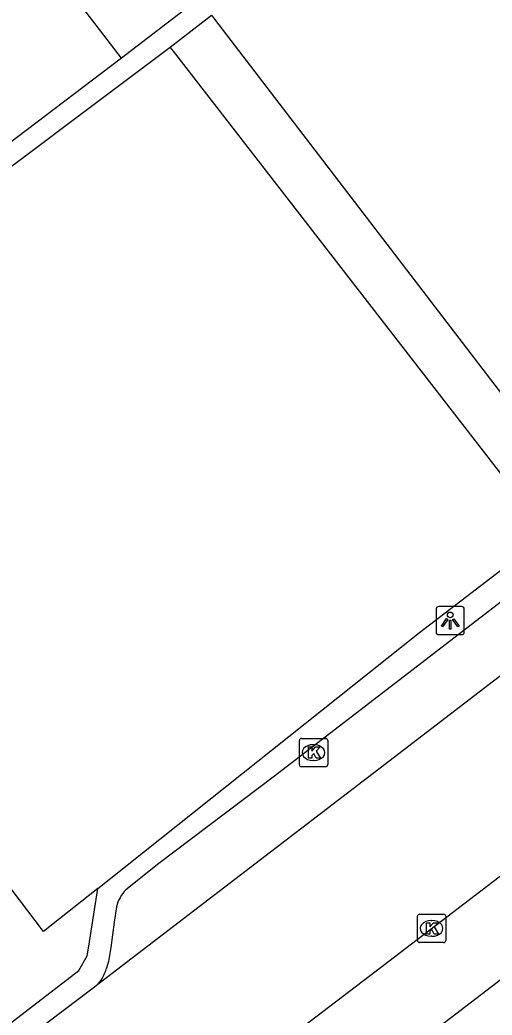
# Model space of a CAD drawing. Extents: x 159353 to 160616, y 385893 to 387321.
# Drawn here: x 159986.97 to 160003.65, y 386875.81 to 386910.97 of the extents above; entities that cross this region are included whole.
import ezdxf

# ---------------------------------------------------------------- set-up
doc = ezdxf.new("R2010")
doc.units = 0
for name, color, linetype in [('IMGEO_Groenvoorziening', 7, 'Continuous'), ('IMGEO_Kolk', 7, 'Continuous'), ('IMGEO_Lichtpunt', 7, 'Continuous'), ('IMGEO_Rijbaan_lokaal_open', 7, 'Continuous'), ('IMGEO_Voetpad_open', 7, 'Continuous')]:
    doc.layers.add(name, color=color, linetype=linetype)

msp = doc.modelspace()

# ---------------------------------------------------------------- linework, layer by layer
at = {"layer": 'IMGEO_Groenvoorziening'}
msp.add_lwpolyline([(159989.724, 386880.28), (159987.805, 386878.765), (159981.669, 386886.838)], dxfattribs=at)
at = {"layer": 'IMGEO_Kolk'}
for p, q in [((159996.843, 386884.657), (159996.843, 386885.509)), ((159996.918, 386885.583), (159997.77, 386885.583)), ((159997.844, 386885.509), (159997.844, 386884.657)), ((159997.331, 386885.363), (159997.356, 386885.363)), ((159997.354, 386884.803), (159997.329, 386884.803)), ((159997.77, 386884.583), (159996.918, 386884.583)), ((160001.014, 386878.446), (160001.014, 386879.298)), ((160001.089, 386879.372), (160001.941, 386879.372)), ((160001.502, 386879.152), (160001.527, 386879.152)), ((160002.015, 386879.298), (160002.015, 386878.446)), ((160001.525, 386878.592), (160001.5, 386878.592)), ((160001.941, 386878.372), (160001.089, 386878.372))]:
    msp.add_line(p, q, dxfattribs=at)
for points in [[(159996.843, 386884.657), (159996.843, 386885.509)], [(159996.918, 386885.583), (159997.77, 386885.583)], [(159997.844, 386885.509), (159997.844, 386884.657)], [(159997.164, 386885.283), (159997.287, 386885.283), (159997.287, 386885.132), (159997.417, 386885.283), (159997.581, 386885.283), (159997.435, 386885.132), (159997.588, 386884.883), (159997.436, 386884.883), (159997.351, 386885.047), (159997.287, 386884.98), (159997.287, 386884.883), (159997.164, 386884.883), (159997.164, 386885.283)], [(159997.77, 386884.583), (159996.918, 386884.583)], [(160001.014, 386878.446), (160001.014, 386879.298)], [(160001.089, 386879.372), (160001.941, 386879.372)], [(160002.015, 386879.298), (160002.015, 386878.446)], [(160001.335, 386879.072), (160001.458, 386879.072), (160001.458, 386878.921), (160001.588, 386879.072), (160001.752, 386879.072), (160001.606, 386878.921), (160001.759, 386878.672), (160001.607, 386878.672), (160001.522, 386878.836), (160001.458, 386878.769), (160001.458, 386878.672), (160001.335, 386878.672), (160001.335, 386879.072)], [(160001.941, 386878.372), (160001.089, 386878.372)]]:
    msp.add_lwpolyline(points, dxfattribs=at)
for centre, start, end in [((159996.92, 386885.507), 91.552, 178.448), ((159996.92, 386885.507), 91.552, 178.448), ((159997.768, 386885.507), 1.552, 88.448), ((159997.768, 386885.507), 1.552, 88.448), ((159996.92, 386884.659), 181.552, 268.448), ((159996.92, 386884.659), 181.552, 268.448), ((159997.768, 386884.659), 271.552, 358.448), ((159997.768, 386884.659), 271.552, 358.448), ((160001.091, 386879.296), 91.552, 178.448), ((160001.091, 386879.296), 91.552, 178.448), ((160001.939, 386879.296), 1.552, 88.448), ((160001.939, 386879.296), 1.552, 88.448), ((160001.091, 386878.448), 181.552, 268.448), ((160001.091, 386878.448), 181.552, 268.448), ((160001.939, 386878.448), 271.552, 358.448), ((160001.939, 386878.448), 271.552, 358.448)]:
    msp.add_arc(centre, 0.0765, start, end, dxfattribs=at)
for centre, major_axis, ratio, start_param, end_param in [((159997.33, 386885.083), (-0.387, 0.002), 0.722429, 4.712389, 7.853982), ((159997.355, 386885.083), (-0.39, 0.002), 0.717154, 1.570796, 4.712389), ((160001.501, 386878.872), (-0.387, 0.002), 0.722429, 4.712389, 7.853982), ((160001.526, 386878.872), (-0.39, 0.002), 0.717154, 1.570796, 4.712389)]:
    msp.add_ellipse(centre, major_axis=major_axis, ratio=ratio, start_param=start_param, end_param=end_param, dxfattribs=at)
at = {"layer": 'IMGEO_Lichtpunt'}
for p, q in [((160001.675, 386890.152), (160001.675, 386889.345)), ((160001.675, 386890.152), (160001.675, 386889.345)), ((160002.577, 386890.247), (160001.769, 386890.247)), ((160002.577, 386890.247), (160001.769, 386890.247)), ((160002.671, 386889.345), (160002.671, 386890.152)), ((160002.671, 386889.345), (160002.671, 386890.152)), ((160001.769, 386889.251), (160002.577, 386889.251)), ((160001.769, 386889.251), (160002.577, 386889.251))]:
    msp.add_line(p, q, dxfattribs=at)
for points in [[(160002.049, 386889.816), (160002.088, 386889.788), (160001.9, 386889.526), (160001.862, 386889.553), (160002.049, 386889.816)], [(160002.151, 386889.768), (160002.198, 386889.768), (160002.198, 386889.446), (160002.151, 386889.446), (160002.151, 386889.768)], [(160002.261, 386889.788), (160002.299, 386889.815), (160002.486, 386889.553), (160002.447, 386889.525), (160002.261, 386889.788)]]:
    msp.add_lwpolyline(points, dxfattribs=at)
msp.add_circle((160002.174, 386889.95), 0.0994, dxfattribs=at)
for centre, start, end in [((160001.769, 386890.152), 90, 180), ((160001.769, 386890.152), 90, 180), ((160002.577, 386890.152), 0, 90), ((160002.577, 386890.152), 0, 90), ((160001.769, 386889.345), 180, 270), ((160001.769, 386889.345), 180, 270), ((160002.577, 386889.345), 270, 0), ((160002.577, 386889.345), 270, 360)]:
    msp.add_arc(centre, 0.0946, start, end, dxfattribs=at)
at = {"layer": 'IMGEO_Rijbaan_lokaal_open'}
for points in [[(159990.559, 386909.616), (159987.253, 386913.942)], [(159992.723, 386911.281), (159990.559, 386909.616)], [(160034.155, 386910.967), (160024.372, 386903.475), (160000, 386884.773), (159989.672, 386876.849)], [(159990.559, 386909.616), (159969.793, 386893.874), (159969.29, 386893.509), (159968.79, 386893.14), (159968.257, 386892.729)], [(159987.2, 386868.071), (159994.649, 386873.626), (160000, 386877.715), (160012.298, 386887.114), (160034.51, 386904.205)], [(159989.672, 386876.849), (159989.6, 386876.793), (159983.134, 386871.916)]]:
    msp.add_lwpolyline(points, dxfattribs=at)
at = {"layer": 'IMGEO_Voetpad_open'}
for points in [[(159992.283, 386910.005), (159993.739, 386911.135)], [(159993.739, 386911.135), (159993.841, 386911.004), (160006.988, 386893.84)], [(160030.228, 386910.408), (160029.874, 386910.137), (160017.744, 386901.057), (160007.206, 386892.9), (159995.97, 386884.248), (159991.873, 386881.17), (159990.714, 386880.235)], [(159979.307, 386900.119), (159984.005, 386903.818), (159992.283, 386910.005)], [(160005.627, 386892.797), (159992.394, 386909.863), (159992.283, 386910.005)], [(160036.484, 386901.979), (160000, 386874.027), (159989.277, 386865.812)], [(159989.724, 386880.28), (159990.183, 386880.642), (160001.091, 386889.321), (160005.627, 386892.797)], [(159983.502, 386873.12), (159989.051, 386877.386), (159989.347, 386877.906), (159989.407, 386878.247), (159989.724, 386880.28)], [(159990.378, 386879.628), (159990.296, 386879.088), (159990.184, 386878.2), (159990.097, 386877.702), (159990.02, 386877.436)]]:
    msp.add_lwpolyline(points, dxfattribs=at)
for centre, radius, start, end in [((159991.728, 386879.277), 1.395, 136.6369, 165.4303), ((159988.786, 386877.771), 1.279, 313.8673, 344.81)]:
    msp.add_arc(centre, radius, start, end, dxfattribs=at)

doc.saveas('drawing.dxf')
